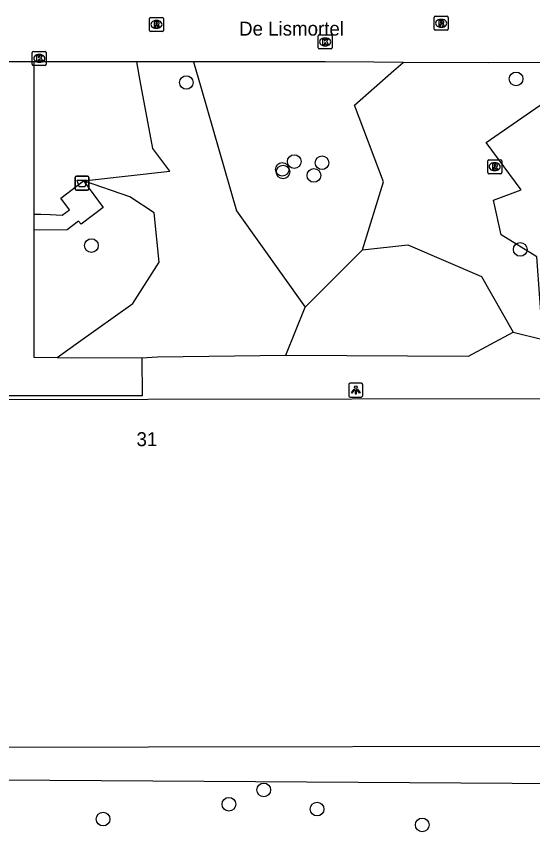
# Model space of a CAD drawing. Extents: x 161477 to 163040, y 383680 to 384868.
# Drawn here: x 162578.9 to 162615.9, y 384502.3 to 384560.7 of the extents above; entities that cross this region are included whole.
import ezdxf

# ---------------------------------------------------------------- set-up
doc = ezdxf.new("R2010")
doc.units = 0
for name, color, linetype in [('IMGEO_Afvalbak', 7, 'Continuous'), ('IMGEO_Boom', 7, 'Continuous'), ('IMGEO_Groenvoorziening', 7, 'Continuous'), ('IMGEO_Kolk', 7, 'Continuous'), ('IMGEO_Lichtpunt', 7, 'Continuous'), ('IMGEO_Openbare_ruimte_label', 7, 'Continuous'), ('IMGEO_Pand', 7, 'Continuous'), ('IMGEO_Pand_nummerreeks', 7, 'Continuous'), ('IMGEO_Rijbaan_lokaal_open', 7, 'Continuous'), ('IMGEO_Rioolput', 7, 'Continuous'), ('IMGEO_Voetpad_gesloten', 7, 'Continuous'), ('IMGEO_Voetpad_open', 7, 'Continuous')]:
    doc.layers.add(name, color=color, linetype=linetype)

msp = doc.modelspace()

# ---------------------------------------------------------------- linework, layer by layer
at = {"layer": 'IMGEO_Afvalbak'}
for p, q in [((162583.125, 384548.34), (162583.125, 384549.14)), ((162583.125, 384549.14), (162583.125, 384548.34)), ((162583.225, 384549.24), (162584.015, 384549.24)), ((162584.015, 384549.24), (162583.225, 384549.24)), ((162584.115, 384549.14), (162584.115, 384548.34)), ((162584.115, 384548.34), (162584.115, 384549.14)), ((162584.015, 384548.24), (162583.225, 384548.24)), ((162583.225, 384548.24), (162584.015, 384548.24))]:
    msp.add_line(p, q, dxfattribs=at)
msp.add_lwpolyline([(162583.268, 384548.954), (162583.972, 384548.954), (162583.823, 384548.484), (162583.417, 384548.484), (162583.268, 384548.954)], dxfattribs=at)
for centre, start, end in [((162583.225, 384549.14), 90, 180), ((162583.225, 384549.14), 90, 180), ((162584.015, 384549.14), 0, 90), ((162584.015, 384549.14), 360, 90), ((162583.225, 384548.34), 180, 270), ((162583.225, 384548.34), 180, 270), ((162584.015, 384548.34), 270, 0), ((162584.015, 384548.34), 270, 0)]:
    msp.add_arc(centre, 0.1, start, end, dxfattribs=at)
at = {"layer": 'IMGEO_Boom'}
for centre in [(162591.09, 384555.95), (162614.69, 384556.21), (162598.81, 384550.29), (162600.8, 384550.2), (162597.96, 384549.73), (162598.01, 384549.54), (162600.22, 384549.29), (162584.3, 384544.27), (162614.99, 384543.99), (162596.63, 384505.28), (162594.14, 384504.26), (162600.45, 384503.91), (162585.13, 384503.19), (162607.97, 384502.78)]:
    msp.add_circle(centre, 0.489, dxfattribs=at)
at = {"layer": 'IMGEO_Groenvoorziening'}
for points in [[(162583.731, 384548.911), (162589.912, 384549.611), (162588.697, 384551.222), (162587.795, 384556.073), (162587.544, 384557.427)], [(162591.608, 384557.429), (162592.146, 384555.551), (162594.669, 384546.754), (162599.597, 384539.863)], [(162603.699, 384543.969), (162605.213, 384548.827), (162603.134, 384554.338), (162605.948, 384556.811), (162606.611, 384557.394)], [(162616.617, 384537.538), (162616.184, 384543.455), (162613.624, 384545.028), (162613.08, 384547.512), (162615.059, 384548.264), (162612.549, 384551.662), (162619.288, 384556.308), (162620.86, 384557.39)], [(162581.844, 384536.262), (162583.362, 384537.346), (162587.261, 384540.131), (162589.156, 384543.093), (162588.78, 384546.613), (162587.045, 384547.76), (162583.731, 384548.911)], [(162603.699, 384543.969), (162606.947, 384544.324), (162612.223, 384542.056), (162614.492, 384538.06)], [(162599.597, 384539.863), (162603.699, 384543.969)], [(162598.201, 384536.417), (162599.597, 384539.863)], [(162598.201, 384536.417), (162611.287, 384536.352), (162614.492, 384538.06)], [(162614.492, 384538.06), (162616.617, 384537.538)], [(162620.49, 384537.015), (162620.248, 384526.221), (162620.199, 384524.005), (162619.789, 384505.699), (162618.089, 384505.711), (162555.579, 384506.126)], [(162587.909, 384536.233), (162589.036, 384536.296), (162598.201, 384536.417)]]:
    msp.add_lwpolyline(points, dxfattribs=at)
at = {"layer": 'IMGEO_Kolk'}
for p, q in [((162600.527, 384558.43), (162600.527, 384559.282)), ((162600.602, 384559.356), (162601.454, 384559.356)), ((162601.528, 384559.282), (162601.528, 384558.43)), ((162601.015, 384559.136), (162601.04, 384559.136)), ((162580.066, 384557.251), (162580.066, 384558.103)), ((162580.141, 384558.177), (162580.993, 384558.177)), ((162581.067, 384558.103), (162581.067, 384557.251)), ((162601.454, 384558.356), (162600.602, 384558.356)), ((162601.038, 384558.576), (162601.013, 384558.576)), ((162580.554, 384557.957), (162580.579, 384557.957)), ((162580.993, 384557.177), (162580.141, 384557.177)), ((162580.577, 384557.397), (162580.552, 384557.397))]:
    msp.add_line(p, q, dxfattribs=at)
for points in [[(162600.527, 384558.43), (162600.527, 384559.282)], [(162600.602, 384559.356), (162601.454, 384559.356)], [(162601.528, 384559.282), (162601.528, 384558.43)], [(162600.848, 384559.056), (162600.971, 384559.056), (162600.971, 384558.905), (162601.101, 384559.056), (162601.265, 384559.056), (162601.119, 384558.905), (162601.272, 384558.656), (162601.12, 384558.656), (162601.035, 384558.82), (162600.971, 384558.753), (162600.971, 384558.656), (162600.848, 384558.656), (162600.848, 384559.056)], [(162580.066, 384557.251), (162580.066, 384558.103)], [(162580.141, 384558.177), (162580.993, 384558.177)], [(162581.067, 384558.103), (162581.067, 384557.251)], [(162601.454, 384558.356), (162600.602, 384558.356)], [(162580.387, 384557.877), (162580.51, 384557.877), (162580.51, 384557.726), (162580.64, 384557.877), (162580.804, 384557.877), (162580.658, 384557.726), (162580.811, 384557.477), (162580.659, 384557.477), (162580.574, 384557.641), (162580.51, 384557.574), (162580.51, 384557.477), (162580.387, 384557.477), (162580.387, 384557.877)], [(162580.993, 384557.177), (162580.141, 384557.177)]]:
    msp.add_lwpolyline(points, dxfattribs=at)
for centre, start, end in [((162600.604, 384559.28), 91.55205, 178.44795), ((162600.604, 384559.28), 91.55205, 178.44795), ((162601.452, 384559.28), 1.55205, 88.44795), ((162601.452, 384559.28), 1.55205, 88.44795), ((162580.143, 384558.101), 91.55205, 178.44795), ((162580.143, 384558.101), 91.55205, 178.44795), ((162580.991, 384558.101), 1.55205, 88.44795), ((162580.991, 384558.101), 1.55205, 88.44795), ((162600.604, 384558.432), 181.55205, 268.44795), ((162600.604, 384558.432), 181.55205, 268.44795), ((162601.452, 384558.432), 271.55205, 358.44795), ((162601.452, 384558.432), 271.55205, 358.44795), ((162580.143, 384557.253), 181.55205, 268.44795), ((162580.143, 384557.253), 181.55205, 268.44795), ((162580.991, 384557.253), 271.55205, 358.44795), ((162580.991, 384557.253), 271.55205, 358.44795)]:
    msp.add_arc(centre, 0.0765, start, end, dxfattribs=at)
for centre, major_axis, ratio, start_param, end_param in [((162601.014, 384558.856), (-0.387, 0.002), 0.722429, 4.712389, 7.853982), ((162601.039, 384558.856), (-0.39, 0.002), 0.717154, 1.570796, 4.712389), ((162580.553, 384557.677), (-0.387, 0.002), 0.722429, 4.712389, 7.853982), ((162580.578, 384557.677), (-0.39, 0.002), 0.717154, 1.570796, 4.712389)]:
    msp.add_ellipse(centre, major_axis=major_axis, ratio=ratio, start_param=start_param, end_param=end_param, dxfattribs=at)
at = {"layer": 'IMGEO_Lichtpunt'}
for p, q in [((162602.717, 384534.323), (162602.717, 384533.516)), ((162602.717, 384534.323), (162602.717, 384533.516)), ((162603.619, 384534.418), (162602.811, 384534.418)), ((162603.619, 384534.418), (162602.811, 384534.418)), ((162603.713, 384533.516), (162603.713, 384534.323)), ((162603.713, 384533.516), (162603.713, 384534.323)), ((162602.811, 384533.422), (162603.619, 384533.422)), ((162602.811, 384533.422), (162603.619, 384533.422))]:
    msp.add_line(p, q, dxfattribs=at)
for points in [[(162603.091, 384533.987), (162603.13, 384533.959), (162602.942, 384533.697), (162602.904, 384533.724), (162603.091, 384533.987)], [(162603.193, 384533.939), (162603.24, 384533.939), (162603.24, 384533.617), (162603.193, 384533.617), (162603.193, 384533.939)], [(162603.303, 384533.959), (162603.341, 384533.986), (162603.528, 384533.724), (162603.489, 384533.696), (162603.303, 384533.959)]]:
    msp.add_lwpolyline(points, dxfattribs=at)
msp.add_circle((162603.216, 384534.121), 0.0994, dxfattribs=at)
for centre, start, end in [((162602.811, 384534.323), 90, 180), ((162602.811, 384534.323), 90, 180), ((162603.619, 384534.323), 0, 90), ((162603.619, 384534.323), 0, 90), ((162602.811, 384533.516), 180, 270), ((162602.811, 384533.516), 180, 270), ((162603.619, 384533.516), 270, 0), ((162603.619, 384533.516), 270, 360)]:
    msp.add_arc(centre, 0.0946, start, end, dxfattribs=at)
at = {"layer": 'IMGEO_Pand'}
msp.add_lwpolyline([(162617.572, 384533.319), (162617.611, 384508.389), (162559.132, 384508.299), (162559.093, 384533.229), (162617.572, 384533.319)], dxfattribs=at)
at = {"layer": 'IMGEO_Rijbaan_lokaal_open'}
for points in [[(162580.176, 384557.424), (162578.175, 384557.419)], [(162587.544, 384557.427), (162580.507, 384557.425), (162580.176, 384557.424)], [(162591.608, 384557.429), (162587.544, 384557.427)], [(162606.611, 384557.394), (162604.501, 384557.403), (162601.021, 384557.434), (162597.072, 384557.436), (162593.134, 384557.429), (162593.115, 384557.429), (162591.608, 384557.429)], [(162620.86, 384557.39), (162612.716, 384557.368), (162606.611, 384557.394)]]:
    msp.add_lwpolyline(points, dxfattribs=at)
at = {"layer": 'IMGEO_Rioolput'}
for p, q in [((162588.449, 384559.684), (162588.449, 384560.536)), ((162588.524, 384560.61), (162589.376, 384560.61)), ((162588.937, 384560.39), (162588.962, 384560.39)), ((162589.45, 384560.536), (162589.45, 384559.684)), ((162608.829, 384559.764), (162608.829, 384560.616)), ((162608.904, 384560.69), (162609.756, 384560.69)), ((162609.317, 384560.47), (162609.342, 384560.47)), ((162609.83, 384560.616), (162609.83, 384559.764)), ((162588.96, 384559.83), (162588.935, 384559.83)), ((162609.34, 384559.91), (162609.315, 384559.91)), ((162589.376, 384559.61), (162588.524, 384559.61)), ((162609.756, 384559.69), (162608.904, 384559.69)), ((162612.659, 384549.494), (162612.659, 384550.346)), ((162612.734, 384550.42), (162613.586, 384550.42)), ((162613.147, 384550.2), (162613.172, 384550.2)), ((162613.66, 384550.346), (162613.66, 384549.494)), ((162613.586, 384549.42), (162612.734, 384549.42)), ((162613.17, 384549.64), (162613.145, 384549.64))]:
    msp.add_line(p, q, dxfattribs=at)
for points in [[(162588.449, 384559.684), (162588.449, 384560.536)], [(162588.524, 384560.61), (162589.376, 384560.61)], [(162589.45, 384560.536), (162589.45, 384559.684)], [(162608.829, 384559.764), (162608.829, 384560.616)], [(162608.904, 384560.69), (162609.756, 384560.69)], [(162609.418, 384560.388), (162609.166, 384560.39), (162609.166, 384559.99)], [(162609.83, 384560.616), (162609.83, 384559.764)], [(162589.038, 384560.308), (162588.786, 384560.31), (162588.786, 384559.91)], [(162588.786, 384559.91), (162588.91, 384559.91), (162588.91, 384560.072), (162588.921, 384560.072)], [(162588.964, 384560.229), (162588.91, 384560.229), (162588.91, 384560.148)], [(162588.91, 384560.148), (162588.962, 384560.148)], [(162588.968, 384560.043), (162589.039, 384559.91), (162589.179, 384559.91), (162589.114, 384560.036)], [(162609.166, 384559.99), (162609.29, 384559.99), (162609.29, 384560.152), (162609.301, 384560.152)], [(162609.344, 384560.309), (162609.29, 384560.309), (162609.29, 384560.228)], [(162609.29, 384560.228), (162609.342, 384560.228)], [(162609.348, 384560.123), (162609.419, 384559.99), (162609.559, 384559.99), (162609.494, 384560.116)], [(162589.376, 384559.61), (162588.524, 384559.61)], [(162609.756, 384559.69), (162608.904, 384559.69)], [(162612.659, 384549.494), (162612.659, 384550.346)], [(162612.734, 384550.42), (162613.586, 384550.42)], [(162613.248, 384550.118), (162612.996, 384550.12), (162612.996, 384549.72)], [(162612.996, 384549.72), (162613.12, 384549.72), (162613.12, 384549.882), (162613.131, 384549.882)], [(162613.174, 384550.039), (162613.12, 384550.039), (162613.12, 384549.958)], [(162613.12, 384549.958), (162613.172, 384549.958)], [(162613.66, 384550.346), (162613.66, 384549.494)], [(162613.586, 384549.42), (162612.734, 384549.42)], [(162613.178, 384549.853), (162613.249, 384549.72), (162613.389, 384549.72), (162613.324, 384549.846)]]:
    msp.add_lwpolyline(points, dxfattribs=at)
for centre, radius, start, end in [((162588.526, 384560.534), 0.0765, 91.55205, 178.44795), ((162588.526, 384560.534), 0.0765, 91.55205, 178.44795), ((162589.374, 384560.534), 0.0765, 1.55205, 88.44795), ((162589.374, 384560.534), 0.0765, 1.55205, 88.44795), ((162608.906, 384560.614), 0.0765, 91.55205, 178.44795), ((162608.906, 384560.614), 0.0765, 91.55205, 178.44795), ((162609.417, 384560.278), 0.109, 350.36119, 89.41601), ((162609.754, 384560.614), 0.0765, 1.55205, 88.44795), ((162609.754, 384560.614), 0.0765, 1.55205, 88.44795), ((162588.92, 384560.019), 0.0533, 26.02933, 88.69889), ((162588.946, 384560.337), 0.19, 274.7715, 282.96867), ((162588.97, 384560.133), 0.0964, 77.00612, 93.18647), ((162588.984, 384560.19), 0.0378, 276.66336, 79.67722), ((162589.037, 384560.198), 0.109, 350.36119, 89.41601), ((162589.035, 384560.198), 0.112, 277.58423, 350.98172), ((162589.019, 384559.983), 0.108, 29.51342, 73.79051), ((162609.3, 384560.099), 0.0533, 26.02933, 88.69889), ((162609.326, 384560.417), 0.19, 274.7715, 282.96867), ((162609.35, 384560.213), 0.0964, 77.00612, 93.18647), ((162609.364, 384560.27), 0.0378, 276.66336, 79.67722), ((162609.415, 384560.278), 0.112, 277.58423, 350.98172), ((162609.399, 384560.063), 0.108, 29.51342, 73.79051), ((162588.526, 384559.686), 0.0765, 181.55205, 268.44795), ((162588.526, 384559.686), 0.0765, 181.55205, 268.44795), ((162589.374, 384559.686), 0.0765, 271.55205, 358.44795), ((162589.374, 384559.686), 0.0765, 271.55205, 358.44795), ((162608.906, 384559.766), 0.0765, 181.55205, 268.44795), ((162608.906, 384559.766), 0.0765, 181.55205, 268.44795), ((162609.754, 384559.766), 0.0765, 271.55205, 358.44795), ((162609.754, 384559.766), 0.0765, 271.55205, 358.44795), ((162612.736, 384550.344), 0.0765, 91.55205, 178.44795), ((162612.736, 384550.344), 0.0765, 91.55205, 178.44795), ((162613.13, 384549.829), 0.0533, 26.02933, 88.69889), ((162613.156, 384550.147), 0.19, 274.7715, 282.96867), ((162613.18, 384549.943), 0.0964, 77.00612, 93.18647), ((162613.194, 384550), 0.0378, 276.66336, 79.67722), ((162613.247, 384550.008), 0.109, 350.36119, 89.41601), ((162613.245, 384550.008), 0.112, 277.58423, 350.98172), ((162613.229, 384549.793), 0.108, 29.51342, 73.79051), ((162613.584, 384550.344), 0.0765, 1.55205, 88.44795), ((162613.584, 384550.344), 0.0765, 1.55205, 88.44795), ((162612.736, 384549.496), 0.0765, 181.55205, 268.44795), ((162612.736, 384549.496), 0.0765, 181.55205, 268.44795), ((162613.584, 384549.496), 0.0765, 271.55205, 358.44795), ((162613.584, 384549.496), 0.0765, 271.55205, 358.44795)]:
    msp.add_arc(centre, radius, start, end, dxfattribs=at)
for centre, major_axis, ratio, start_param, end_param in [((162588.936, 384560.11), (-0.387, 0.002), 0.722429, 4.712389, 7.853982), ((162588.961, 384560.11), (-0.39, 0.002), 0.717154, 1.570796, 4.712389), ((162609.316, 384560.19), (-0.387, 0.002), 0.722429, 4.712389, 7.853982), ((162609.341, 384560.19), (-0.39, 0.002), 0.717154, 1.570796, 4.712389), ((162613.146, 384549.92), (-0.387, 0.002), 0.722429, 4.712389, 7.853982), ((162613.171, 384549.92), (-0.39, 0.002), 0.717154, 1.570796, 4.712389)]:
    msp.add_ellipse(centre, major_axis=major_axis, ratio=ratio, start_param=start_param, end_param=end_param, dxfattribs=at)
at = {"layer": 'IMGEO_Voetpad_gesloten'}
for points in [[(162580.176, 384557.424), (162580.179, 384546.516)], [(162587.909, 384536.233), (162587.931, 384533.515), (162578.218, 384533.515), (162578.216, 384533.887), (162578.206, 384536.25), (162578.18, 384554.338)], [(162580.179, 384546.516), (162580.179, 384545.379)], [(162580.179, 384545.379), (162580.181, 384536.27), (162581.844, 384536.262)], [(162581.844, 384536.262), (162587.909, 384536.233)]]:
    msp.add_lwpolyline(points, dxfattribs=at)
at = {"layer": 'IMGEO_Voetpad_open'}
for points in [[(162580.179, 384546.516), (162580.684, 384546.511), (162581.334, 384546.505), (162582.192, 384546.449), (162582.724, 384546.838), (162582.103, 384547.665), (162583.731, 384548.911)], [(162583.731, 384548.911), (162585.145, 384547.005), (162583.567, 384545.793), (162583.361, 384546.024), (162582.57, 384545.39), (162580.179, 384545.379)]]:
    msp.add_lwpolyline(points, dxfattribs=at)

# ---------------------------------------------------------------- texts
at = {"layer": 'IMGEO_Openbare_ruimte_label'}
msp.add_text('De Lismortel', height=1, dxfattribs=at).set_placement((162594.866, 384559.309))
at = {"layer": 'IMGEO_Pand_nummerreeks'}
msp.add_text('31', height=1, dxfattribs=at).set_placement((162587.522, 384529.904))

doc.saveas('drawing.dxf')
